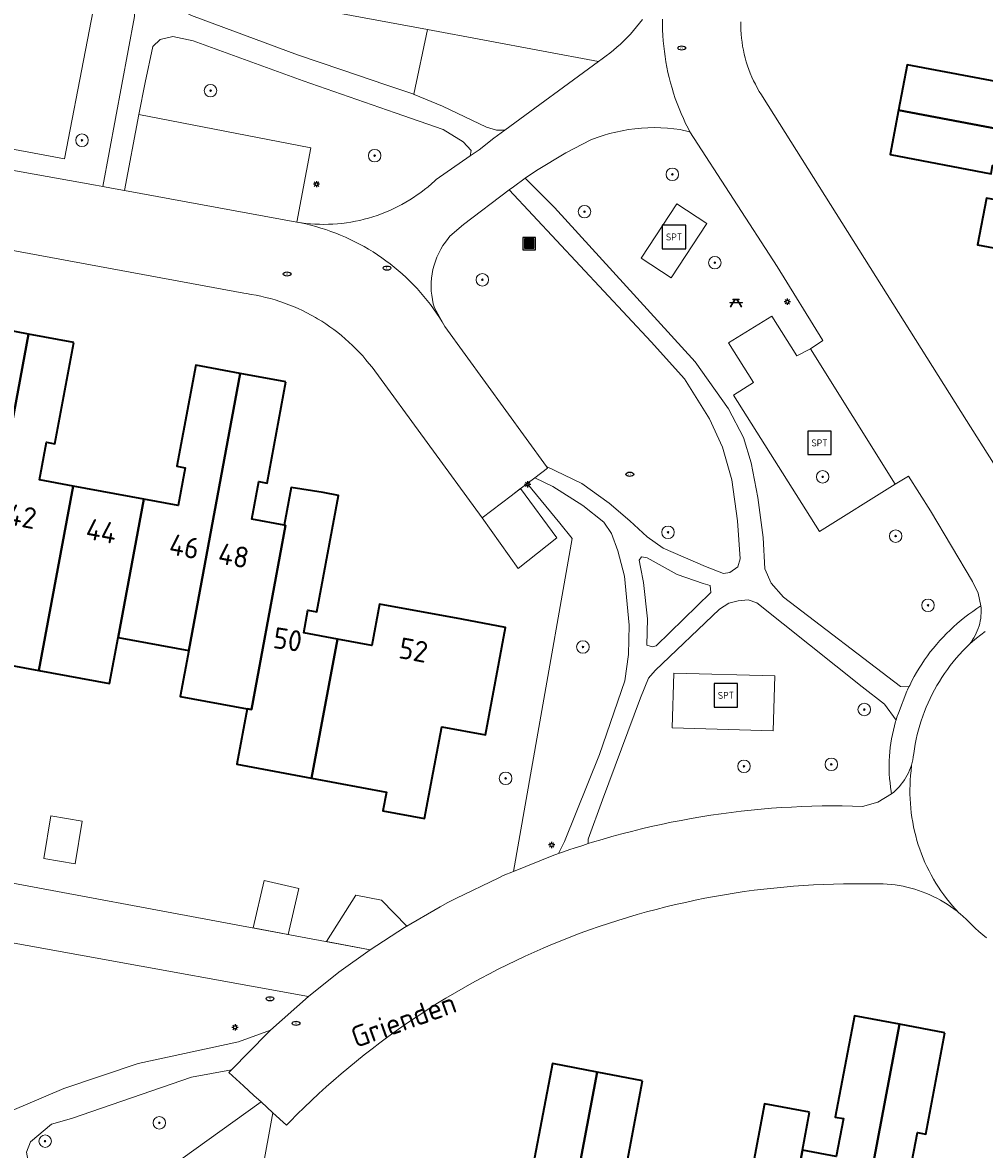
# Model space of a CAD drawing. Header units: metres. Extents: x 152610 to 160096, y 456114 to 462495.
# Tile 593 of 656: x 158802 to 158864, y 460584 to 460656. Entities that reach past the tile are written whole.
import ezdxf
from ezdxf.enums import TextEntityAlignment as Align

# ---------------------------------------------------------------- set-up
doc = ezdxf.new("R2010")
doc.units = ezdxf.units.M
doc.header["$LTSCALE"] = 0.5
doc.layers.get('0').update_dxf_attribs({"linetype": 'CONTINUOUS'})
for name, color, linetype, lineweight in [('B-PV-GR-BEPLANTING_CULTUUR_BOSPLANTSOEN-GV', 251, 'CONTINUOUS', 18), ('B-PV-GR-BEPLANTING_CULTUUR_HEESTERS-GV', 251, 'CONTINUOUS', 18), ('B-PV-GR-BOOM-S', 251, 'CONTINUOUS', 25), ('B-PV-IE-MEUBILAIR-S', 251, 'CONTINUOUS', 25), ('B-PV-IE-MEUBILAIR_WEGMEUBILAIR-S', 251, 'CONTINUOUS', 25), ('B-PV-IE-MEUBILAIR_WEGMEUBILAIR_AFVALBAK-S', 251, 'CONTINUOUS', 25), ('B-PV-OG-BEBOUWING-GV', 6, 'CONTINUOUS', 35), ('B-PV-OG-BEBOUWING-T18', 1, 'CONTINUOUS', 18), ('B-PV-OG-BEBOUWING_OVERBOUWING-GV', 251, 'CONTINUOUS', 18), ('B-PV-OG-BEBOUWING_SCHUUR-GV', 251, 'CONTINUOUS', 18), ('B-PV-OG-TERREIN_BEGROEID-GV', 251, 'CONTINUOUS', 18), ('B-PV-OG-TOPOGRAFIE-T18', 1, 'CONTINUOUS', 18), ('B-PV-VH-GESLOTENVERHARDING_KUNSTSTOF-GV', 251, 'CONTINUOUS', 18), ('B-PV-VH-HALFVERHARDING_GRAVEL-GV', 251, 'CONTINUOUS', 18), ('B-PV-VH-ONVERHARD_ZAND-GV', 251, 'CONTINUOUS', 18), ('B-PV-VH-OPENVERHARDING_BETONSTRAATSTEEN-GV', 251, 'CONTINUOUS', 18), ('B-PV-VH-OPENVERHARDING_STRAATBAKSTEEN-GV', 251, 'CONTINUOUS', 18), ('B-PV-VH-OPENVERHARDING_TEGEL-GV', 251, 'CONTINUOUS', 18)]:
    doc.layers.add(name, color=color, linetype=linetype, lineweight=lineweight)
doc.styles.add('NLCS-ISO', font='NLCS-ISO.ttf')
doc.styles.add('NLCS-ISO-M750-T18', font='NLCS-ISO.ttf', dxfattribs={"height": 1.35})

# ---------------------------------------------------------------- blocks, each defined once
blk = doc.blocks.new('SIE-WEG_AFVALBAK-SO')
h = blk.add_hatch(color=256)
h.dxf.hatch_style = 1
h.paths.add_polyline_path([(-1.5, -1.5), (1.5, -1.5), (1.5, 1.5), (-1.5, 1.5)])
for points in [[(-2, -2), (2, -2), (2, 2), (-2, 2)], [(-1.5, -1.5), (1.5, -1.5), (1.5, 1.5), (-1.5, 1.5)]]:
    blk.add_lwpolyline(points, close=True)
blk = doc.blocks.new('SIE-MEUBILAIR_PAAL_LICHTMAST-SO')
for points in [[(-0.62, 0), (-1, 0)], [(-0.71, 0.71), (-0.44, 0.44)], [(0, 1), (0, 0.62)], [(0.44, 0.44), (0.71, 0.71)], [(1, 0), (0.62, 0)], [(-0.71, -0.71), (-0.44, -0.44)], [(0, -0.62), (0, -1)], [(0.44, -0.44), (0.71, -0.71)]]:
    blk.add_lwpolyline(points)
blk.add_circle((0, 0), 0.5)
blk = doc.blocks.new('SIE-MEUBILAIR_PUT_RIOOLPUT-SO')
blk.add_ellipse((0, 0), major_axis=(1.25, 0), ratio=0.54)
at = {"style": 'NLCS-ISO'}
blk.add_text('ri', height=0.75, dxfattribs=at).set_placement((-0.04, 0.07), align=Align.MIDDLE_CENTER)
blk = doc.blocks.new('SIE-WEG_PICKNICKTAFEL-SO')
at = {"color": 0, "linetype": 'ByBlock', "lineweight": 18}
for points in [[(-0.89, -0.2), (-1.64, -1.4), (-1.88, -1.4), (-1.12, -0.2), (-2, -0.2), (-2, 0), (-1, 0), (-0.5, 0.8), (-1, 0.8), (-1, 1), (1, 1), (1, 0.8), (0.5, 0.8), (1, 0), (2, 0), (2, -0.2), (1.12, -0.2), (1.88, -1.4), (1.64, -1.4), (0.89, -0.2)], [(-0.76, 0), (0.76, 0), (0.26, 0.8), (-0.26, 0.8)]]:
    blk.add_lwpolyline(points, close=True, dxfattribs=at)
blk = doc.blocks.new('SIE-WEG_SPEELTOESTEL-SO')
at = {"flags": 128}
blk.add_lwpolyline([(-3.75, -3.75), (3.75, -3.75), (3.75, 3.75), (-3.75, 3.75)], close=True, dxfattribs=at)
at = {"style": 'NLCS-ISO'}
blk.add_text('SPT', height=2.25, dxfattribs=at).set_placement((0, 0), align=Align.MIDDLE_CENTER)
blk = doc.blocks.new('SGR-BOOM_GBKN-SO')
at = {"linetype": 'ByBlock', "lineweight": 18}
h = blk.add_hatch(color=0, dxfattribs=at)
h.dxf.hatch_style = 1
edge = h.paths.add_edge_path()
edge.add_arc((0, 0), 0.25, 0, 360)
at = {"color": 0, "linetype": 'ByBlock', "lineweight": 18}
for radius in [2, 0.25]:
    blk.add_circle((0, 0), radius, dxfattribs=at)
at = {"color": 0, "linetype": 'ByBlock', "lineweight": 18, "style": 'NLCS-ISO'}
blk.add_attdef('SOORT', (2.5, 0), '', height=1.5, dxfattribs=at)

msp = doc.modelspace()

# ---------------------------------------------------------------- linework, layer by layer
at = {"layer": 'B-PV-GR-BEPLANTING_CULTUUR_BOSPLANTSOEN-GV', "flags": 128}
for points in [[(158782.939, 460650.075), (158807.091, 460645.746), (158807.546, 460645.665), (158809.571, 460656.543), (158809.662, 460658.152), (158809.544, 460659.574), (158809.286, 460660.88), (158809.099, 460661.078), (158807.786, 460661.353), (158805.103, 460647.428), (158780.757, 460651.968)], [(158812.51, 460553.885), (158818.429, 460586.411), (158817.67, 460587.104), (158811.703, 460582.82)]]:
    msp.add_lwpolyline(points, dxfattribs=at)
for points in [[(158835.175, 460627.025), (158834.692, 460626.66), (158836.776, 460624.123), (158837.577, 460623.148), (158835.372, 460610.688), (158833.807, 460601.838), (158836.288, 460602.838), (158836.698, 460602.985), (158837.071, 460603.769), (158839.309, 460609.333), (158840.94, 460614.035), (158841.168, 460615.714), (158841.208, 460617.603), (158840.91, 460620.729), (158840.489, 460622.345), (158840.088, 460623.456), (158839.584, 460624.19), (158838.26, 460625.259), (158836.328, 460626.473)], [(158791.943, 460602.921), (158791.447, 460599.872), (158786.878, 460600.672), (158781.738, 460598.27), (158777.203, 460599.101), (158776.924, 460597.47), (158778.525, 460596.634), (158781.815, 460593.506), (158782.275, 460594.325), (158784.268, 460596.779), (158786.78, 460598.236), (158789.324, 460598.964), (158791.996, 460599.057), (158820.713, 460593.856), (158822.648, 460595.394), (158824.653, 460596.84)], [(158815.61, 460588.983), (158815.773, 460589.15), (158813.223, 460588.683), (158805.546, 460586.05), (158804.266, 460585.671), (158802.924, 460584.557), (158802.674, 460583.885), (158802.821, 460583.046), (158803.201, 460581.871), (158803.601, 460580.906), (158804.633, 460580.15), (158811.703, 460582.82), (158817.67, 460587.104), (158817.214, 460587.52), (158816.541, 460588.134)]]:
    msp.add_lwpolyline(points, close=True, dxfattribs=at)
at = {"layer": 'B-PV-GR-BEPLANTING_CULTUUR_HEESTERS-GV', "flags": 128}
for points in [[(158828.314, 460655.698), (158813.745, 460658.409), (158810.433, 460661.499), (158810.661, 460660.928), (158810.896, 460659.669), (158810.991, 460658.597), (158811.365, 460657.711), (158812.065, 460657.152), (158813.232, 460656.594), (158819.997, 460654.085), (158822.843, 460653.133), (158825.642, 460652.157), (158827.441, 460651.56)], [(158839.242, 460653.665), (158828.314, 460655.698), (158827.441, 460651.56), (158827.461, 460651.553), (158829.281, 460650.809), (158832.08, 460649.46), (158832.734, 460649.275), (158833.268, 460649.275)], [(158813.327, 460654.986), (158812.021, 460655.264), (158811.228, 460655.076), (158810.763, 460654.609), (158810.253, 460652.324), (158809.865, 460650.272), (158820.859, 460648.138), (158819.966, 460643.383), (158820.252, 460643.339), (158820.538, 460643.304), (158820.826, 460643.276), (158821.114, 460643.256), (158821.403, 460643.244), (158821.692, 460643.24), (158821.981, 460643.244), (158822.27, 460643.256), (158822.558, 460643.277), (158822.846, 460643.305), (158823.133, 460643.341), (158823.418, 460643.385), (158823.703, 460643.437), (158823.985, 460643.496), (158824.266, 460643.564), (158824.545, 460643.639), (158824.822, 460643.722), (158825.097, 460643.813), (158825.368, 460643.911), (158825.637, 460644.016), (158825.903, 460644.129), (158826.166, 460644.25), (158826.425, 460644.377), (158826.681, 460644.512), (158826.933, 460644.654), (158827.181, 460644.802), (158827.424, 460644.958), (158827.664, 460645.12), (158827.898, 460645.289), (158828.128, 460645.464), (158828.353, 460645.645), (158828.573, 460645.833), (158828.788, 460646.027), (158828.866, 460646.1), (158831.056, 460647.619), (158831.103, 460647.967), (158830.589, 460648.526), (158829.329, 460649.317), (158826.25, 460650.385), (158820.372, 460652.43)]]:
    msp.add_lwpolyline(points, close=True, dxfattribs=at)
at = {"layer": 'B-PV-OG-BEBOUWING-GV', "flags": 128}
for points in [[(158865.447, 460652.223), (158858.993, 460653.447), (158858.443, 460650.556), (158876.131, 460647.197), (158876.989, 460651.702), (158868.162, 460653.378), (158867.756, 460651.236), (158865.347, 460651.693)], [(158876.131, 460647.197), (158858.443, 460650.556), (158857.9, 460647.699), (158864.354, 460646.474), (158864.454, 460647.002), (158866.863, 460646.545), (158866.467, 460644.467), (158866.448, 460644.37), (158875.273, 460642.695), (158875.324, 460642.963)], [(158866.467, 460644.467), (158864.062, 460644.926), (158863.492, 460641.941), (158869.946, 460640.712), (158870.046, 460641.243), (158872.456, 460640.783), (158872.045, 460638.629), (158880.877, 460636.952), (158881.788, 460641.731), (158875.324, 460642.963), (158875.273, 460642.695), (158866.448, 460644.37)], [(158802.802, 460636.225), (158799.918, 460636.761), (158798.714, 460630.285), (158799.244, 460630.187), (158798.795, 460627.773), (158796.637, 460628.174), (158794.445, 460616.378), (158794.71, 460616.329), (158798.958, 460615.54)], [(158805.697, 460635.687), (158802.802, 460636.225), (158798.958, 460615.54), (158803.471, 460614.702), (158805.663, 460626.498), (158803.515, 460626.897), (158803.963, 460629.311), (158804.493, 460629.211)], [(158816.343, 460633.71), (158813.494, 460634.239), (158812.294, 460627.765), (158812.822, 460627.666), (158812.373, 460625.253), (158810.177, 460625.661), (158808.533, 460616.813), (158813.049, 460615.974)], [(158819.265, 460633.168), (158816.343, 460633.71), (158813.049, 460615.974), (158812.505, 460613.045), (158816.791, 460612.249), (158817.055, 460612.2), (158819.242, 460623.977), (158819.144, 460623.995), (158817.083, 460624.377), (158817.531, 460626.791), (158818.062, 460626.693)], [(158810.177, 460625.661), (158805.663, 460626.498), (158803.471, 460614.702), (158807.985, 460613.863), (158808.533, 460616.813)], [(158821.644, 460626.086), (158819.593, 460626.408), (158819.144, 460623.995), (158819.242, 460623.977), (158817.055, 460612.2), (158816.791, 460612.249), (158816.132, 460608.701), (158820.909, 460607.813), (158822.565, 460616.7), (158820.402, 460617.102), (158820.674, 460618.567), (158821.244, 460618.461), (158822.627, 460625.904)], [(158830.503, 460617.978), (158825.248, 460618.952), (158824.753, 460616.294), (158822.565, 460616.7), (158820.909, 460607.813), (158825.689, 460606.925), (158825.463, 460605.724), (158828.133, 460605.227), (158828.682, 460608.176), (158829.225, 460611.097), (158832.027, 460610.576), (158833.305, 460617.459)], [(158858.501, 460592.073), (158855.613, 460592.618), (158854.387, 460586.132), (158854.917, 460586.032), (158854.461, 460583.615), (158852.298, 460584.024), (158850.625, 460575.162), (158855.145, 460574.309)], [(158861.4, 460591.525), (158858.501, 460592.073), (158855.145, 460574.309), (158859.666, 460573.456), (158861.34, 460582.317), (158859.188, 460582.723), (158859.644, 460585.14), (158860.175, 460585.038)], [(158839.171, 460589.006), (158836.304, 460589.549), (158835.08, 460583.073), (158835.611, 460582.973), (158835.154, 460580.555), (158833.069, 460580.95), (158832.97, 460580.969), (158830.714, 460569.02), (158835.314, 460568.148), (158835.901, 460571.242), (158835.82, 460571.257)], [(158842.072, 460588.457), (158839.171, 460589.006), (158835.82, 460571.257), (158835.901, 460571.242), (158840.338, 460570.401), (158842.011, 460579.258), (158839.862, 460579.664), (158840.318, 460582.081), (158840.849, 460581.981)], [(158852.755, 460586.441), (158849.866, 460586.986), (158848.642, 460580.51), (158849.173, 460580.41), (158848.716, 460577.993), (158846.532, 460578.405), (158844.858, 460569.544), (158849.401, 460568.682), (158850.625, 460575.162), (158852.298, 460584.024)]]:
    msp.add_lwpolyline(points, close=True, dxfattribs=at)
at = {"layer": 'B-PV-OG-BEBOUWING_OVERBOUWING-GV', "flags": 128}
for points in [[(158836.586, 460623.184), (158834.27, 460626.34), (158833.665, 460625.883), (158831.804, 460624.475), (158834.119, 460621.216)], [(158825.377, 460600.012), (158823.736, 460600.328), (158821.862, 460597.359), (158824.653, 460596.84), (158826.854, 460598.269), (158826.995, 460598.351)]]:
    msp.add_lwpolyline(points, close=True, dxfattribs=at)
at = {"layer": 'B-PV-OG-BEBOUWING_SCHUUR-GV', "flags": 128}
for points in [[(158806.231, 460605.065), (158804.24, 460605.398), (158803.785, 460602.673), (158805.776, 460602.341)], [(158820.083, 460600.762), (158817.878, 460601.275), (158817.169, 460598.231), (158819.398, 460597.817)]]:
    msp.add_lwpolyline(points, close=True, dxfattribs=at)
at = {"layer": 'B-PV-OG-TERREIN_BEGROEID-GV', "flags": 128}
for points in [[(158843.239, 460649.42), (158842.824, 460649.429), (158842.409, 460649.422), (158841.994, 460649.399), (158841.58, 460649.36), (158841.168, 460649.305), (158840.759, 460649.234), (158840.353, 460649.147), (158839.95, 460649.045), (158839.552, 460648.928), (158839.158, 460648.795), (158838.77, 460648.647), (158837.165, 460647.806), (158835.278, 460646.691), (158834.573, 460646.191), (158836.431, 460644.311), (158845.426, 460634.438), (158847.57, 460631.44), (158848.517, 460629.616), (158849.022, 460627.98), (158849.445, 460625.777), (158849.784, 460623.217), (158849.891, 460621.203), (158850.291, 460620.28), (158851.09, 460619.399), (158858.568, 460613.68), (158859.107, 460613.654), (158859.152, 460613.749), (158859.292, 460614.03), (158859.44, 460614.307), (158859.595, 460614.581), (158859.757, 460614.85), (158859.926, 460615.116), (158860.101, 460615.377), (158860.283, 460615.633), (158860.471, 460615.885), (158860.666, 460616.132), (158860.867, 460616.373), (158861.074, 460616.61), (158861.287, 460616.841), (158861.506, 460617.067), (158861.73, 460617.287), (158861.96, 460617.502), (158862.196, 460617.71), (158862.436, 460617.912), (158862.682, 460618.109), (158862.932, 460618.299), (158863.188, 460618.482), (158863.448, 460618.659), (158863.712, 460618.829), (158863.538, 460619.642), (158863.17, 460620.388), (158860.475, 460624.921), (158859.068, 460627.123), (158858.231, 460626.616), (158853.385, 460623.587), (158847.891, 460632.313), (158849.16, 460633.123), (158847.56, 460635.662), (158850.335, 460637.359), (158851.939, 460634.825), (158852.81, 460635.273), (158853.608, 460635.811), (158850.681, 460640.542), (158845.097, 460649.158), (158844.624, 460649.274), (158844.479, 460649.298), (158844.067, 460649.354), (158843.654, 460649.395)], [(158842.612, 460635.715), (158833.544, 460645.449), (158830.613, 460643.233), (158829.754, 460642.477), (158829.629, 460642.329), (158829.46, 460642.109), (158829.304, 460641.88), (158829.162, 460641.643), (158829.034, 460641.397), (158828.92, 460641.145), (158828.821, 460640.886), (158828.737, 460640.622), (158828.668, 460640.354), (158828.615, 460640.082), (158828.578, 460639.807), (158828.557, 460639.531), (158828.551, 460639.254), (158828.562, 460638.977), (158828.589, 460638.702), (158828.631, 460638.428), (158828.689, 460638.157), (158828.763, 460637.89), (158829.436, 460636.716), (158835.919, 460627.755), (158838.196, 460626.665), (158839.939, 460625.408), (158841.263, 460624.276), (158842.355, 460623.249), (158843.384, 460622.516), (158846.093, 460621.345), (158847.248, 460620.905), (158847.646, 460620.969), (158848.17, 460621.326), (158848.317, 460621.851), (158848.146, 460624.285), (158847.786, 460626.908), (158847.174, 460628.984), (158846.354, 460630.809), (158844.755, 460633.367)], [(158841.99, 460641.084), (158844.271, 460644.551), (158846.184, 460643.293), (158843.903, 460639.825)], [(158842.357, 460621.906), (158842, 460621.969), (158841.853, 460621.759), (158841.938, 460621.318), (158842.128, 460620.332), (158842.383, 460618.003), (158842.343, 460616.324), (158842.7, 460616.22), (158842.931, 460616.283), (158846.431, 460619.687), (158846.388, 460620.128), (158845.947, 460620.274), (158844.289, 460620.839)], [(158849.369, 460619.019), (158848.824, 460619.229), (158848.173, 460619.165), (158847.586, 460619.017), (158846.999, 460618.618), (158842.87, 460614.709), (158842.451, 460614.205), (158841.948, 460612.945), (158839.501, 460606.416), (158838.581, 460603.918), (158838.599, 460603.623), (158838.872, 460603.709), (158839.492, 460603.896), (158840.115, 460604.075), (158840.74, 460604.247), (158841.367, 460604.411), (158841.996, 460604.567), (158842.627, 460604.716), (158843.26, 460604.857), (158843.894, 460604.99), (158844.53, 460605.115), (158845.168, 460605.232), (158845.806, 460605.341), (158846.446, 460605.442), (158847.088, 460605.536), (158847.73, 460605.622), (158848.374, 460605.699), (158849.018, 460605.769), (158849.663, 460605.831), (158850.309, 460605.885), (158850.956, 460605.93), (158851.603, 460605.968), (158852.25, 460605.998), (158852.898, 460606.02), (158853.546, 460606.034), (158854.194, 460606.04), (158854.842, 460606.037), (158855.49, 460606.027), (158856.138, 460606.009), (158857.121, 460606.283), (158857.996, 460606.807), (158857.969, 460606.961), (158857.927, 460607.24), (158857.894, 460607.521), (158857.867, 460607.802), (158857.849, 460608.085), (158857.839, 460608.367), (158857.837, 460608.65), (158857.843, 460608.932), (158857.857, 460609.215), (158857.879, 460609.496), (158857.909, 460609.777), (158857.946, 460610.058), (158857.992, 460610.337), (158858.046, 460610.614), (158858.107, 460610.89), (158858.176, 460611.164), (158858.253, 460611.436), (158858.279, 460611.519), (158857.541, 460612.545), (158856.112, 460613.656)], [(158843.96, 460611.036), (158844.06, 460614.54), (158850.531, 460614.355), (158850.431, 460610.851)], [(158820.713, 460593.856), (158791.996, 460599.057), (158789.324, 460598.964), (158786.78, 460598.236), (158784.268, 460596.779), (158782.275, 460594.325), (158781.815, 460593.506), (158782.538, 460592.82), (158784.743, 460590.955), (158788.083, 460588.882), (158790.791, 460587.668), (158793.206, 460586.727), (158796.396, 460585.975), (158798.747, 460585.873), (158800.593, 460586.065), (158805.061, 460587.959), (158809.822, 460589.56), (158816.221, 460590.953), (158818.278, 460591.682)]]:
    msp.add_lwpolyline(points, close=True, dxfattribs=at)
at = {"layer": 'B-PV-VH-GESLOTENVERHARDING_KUNSTSTOF-GV', "flags": 128}
for points in [[(158851.939, 460634.825), (158850.335, 460637.359), (158847.56, 460635.662), (158849.16, 460633.123), (158847.891, 460632.313), (158853.385, 460623.587), (158858.231, 460626.616), (158852.81, 460635.273)], [(158850.531, 460614.355), (158844.06, 460614.54), (158843.96, 460611.036), (158850.431, 460610.851)]]:
    msp.add_lwpolyline(points, close=True, dxfattribs=at)
at = {"layer": 'B-PV-VH-HALFVERHARDING_GRAVEL-GV', "flags": 128}
for points in [[(158809.571, 460656.543), (158807.546, 460645.665), (158808.107, 460645.564), (158808.946, 460645.41), (158809.865, 460650.272), (158810.253, 460652.324), (158810.763, 460654.609), (158811.228, 460655.076), (158812.021, 460655.264), (158813.327, 460654.986), (158820.372, 460652.43), (158826.25, 460650.385), (158829.329, 460649.317), (158830.589, 460648.526), (158831.103, 460647.967), (158831.056, 460647.619), (158831.614, 460648.006), (158832.564, 460648.758), (158833.268, 460649.275), (158832.734, 460649.275), (158832.08, 460649.46), (158829.281, 460650.809), (158827.461, 460651.553), (158827.441, 460651.56), (158825.642, 460652.157), (158822.843, 460653.133), (158819.997, 460654.085), (158813.232, 460656.594)], [(158802.277, 460578.96), (158803.454, 460579.704), (158804.633, 460580.15), (158803.601, 460580.906), (158803.201, 460581.871), (158802.821, 460583.046), (158802.674, 460583.885), (158802.924, 460584.557), (158804.266, 460585.671), (158805.546, 460586.05), (158813.223, 460588.683), (158815.773, 460589.15), (158818.08, 460591.505), (158818.278, 460591.682), (158816.221, 460590.953), (158809.822, 460589.56), (158805.061, 460587.959), (158800.593, 460586.065)]]:
    msp.add_lwpolyline(points, dxfattribs=at)
for points in [[(158836.431, 460644.311), (158834.573, 460646.191), (158833.81, 460645.651), (158833.544, 460645.449), (158842.612, 460635.715), (158844.755, 460633.367), (158846.354, 460630.809), (158847.174, 460628.984), (158847.786, 460626.908), (158848.146, 460624.285), (158848.317, 460621.851), (158848.17, 460621.326), (158847.646, 460620.969), (158847.248, 460620.905), (158846.093, 460621.345), (158843.384, 460622.516), (158842.355, 460623.249), (158841.263, 460624.276), (158839.939, 460625.408), (158838.196, 460626.665), (158835.919, 460627.755), (158835.997, 460627.647), (158835.175, 460627.025), (158836.328, 460626.473), (158838.26, 460625.259), (158839.584, 460624.19), (158840.088, 460623.456), (158840.489, 460622.345), (158840.91, 460620.729), (158841.208, 460617.603), (158841.168, 460615.714), (158840.94, 460614.035), (158839.309, 460609.333), (158837.071, 460603.769), (158836.698, 460602.985), (158836.888, 460603.053), (158837.491, 460603.262), (158837.638, 460603.312), (158838.254, 460603.514), (158838.599, 460603.623), (158838.581, 460603.918), (158839.501, 460606.416), (158841.948, 460612.945), (158842.451, 460614.205), (158842.87, 460614.709), (158846.999, 460618.618), (158847.586, 460619.017), (158848.173, 460619.165), (158848.824, 460619.229), (158849.369, 460619.019), (158856.112, 460613.656), (158857.541, 460612.545), (158858.279, 460611.519), (158858.338, 460611.706), (158858.43, 460611.973), (158858.978, 460613.375), (158859.018, 460613.464), (158859.107, 460613.654), (158858.568, 460613.68), (158851.09, 460619.399), (158850.291, 460620.28), (158849.891, 460621.203), (158849.784, 460623.217), (158849.445, 460625.777), (158849.022, 460627.98), (158848.517, 460629.616), (158847.57, 460631.44), (158845.426, 460634.438)], [(158842.357, 460621.906), (158844.289, 460620.839), (158845.947, 460620.274), (158846.388, 460620.128), (158846.431, 460619.687), (158842.931, 460616.283), (158842.7, 460616.22), (158842.343, 460616.324), (158842.383, 460618.003), (158842.128, 460620.332), (158841.938, 460621.318), (158841.853, 460621.759), (158842, 460621.969)]]:
    msp.add_lwpolyline(points, close=True, dxfattribs=at)
at = {"layer": 'B-PV-VH-ONVERHARD_ZAND-GV', "flags": 128}
msp.add_lwpolyline([(158846.184, 460643.293), (158844.271, 460644.551), (158841.99, 460641.084), (158843.903, 460639.825)], close=True, dxfattribs=at)
at = {"layer": 'B-PV-VH-OPENVERHARDING_BETONSTRAATSTEEN-GV', "flags": 128}
for points in [[(158842.057, 460656.342), (158841.875, 460656.103), (158841.687, 460655.869), (158841.492, 460655.64), (158841.292, 460655.416), (158841.086, 460655.198), (158840.874, 460654.985), (158840.656, 460654.778), (158840.433, 460654.577), (158840.205, 460654.382), (158839.971, 460654.194), (158839.733, 460654.011), (158839.49, 460653.835), (158839.242, 460653.665), (158833.268, 460649.275), (158832.564, 460648.758), (158831.614, 460648.006), (158831.056, 460647.619), (158828.866, 460646.1), (158828.788, 460646.027), (158828.573, 460645.833), (158828.353, 460645.645), (158828.128, 460645.464), (158827.898, 460645.289), (158827.664, 460645.12), (158827.424, 460644.958), (158827.181, 460644.802), (158826.933, 460644.654), (158826.681, 460644.512), (158826.425, 460644.377), (158826.166, 460644.25), (158825.903, 460644.129), (158825.637, 460644.016), (158825.368, 460643.911), (158825.097, 460643.813), (158824.822, 460643.722), (158824.545, 460643.639), (158824.266, 460643.564), (158823.985, 460643.496), (158823.703, 460643.437), (158823.418, 460643.385), (158823.133, 460643.341), (158822.846, 460643.305), (158822.558, 460643.277), (158822.27, 460643.256), (158821.981, 460643.244), (158821.692, 460643.24), (158821.403, 460643.244), (158821.114, 460643.256), (158820.826, 460643.276), (158820.538, 460643.304), (158820.252, 460643.339), (158819.966, 460643.383), (158820.207, 460643.335), (158820.534, 460643.264), (158820.859, 460643.185), (158821.181, 460643.098), (158821.502, 460643.003), (158821.82, 460642.901), (158822.135, 460642.791), (158822.448, 460642.674), (158822.758, 460642.549), (158823.065, 460642.417), (158823.369, 460642.277), (158823.669, 460642.131), (158823.966, 460641.977), (158824.259, 460641.816), (158824.548, 460641.648), (158824.832, 460641.473), (158825.113, 460641.291), (158825.389, 460641.103), (158825.661, 460640.909), (158825.927, 460640.707), (158826.189, 460640.5), (158826.446, 460640.286), (158826.698, 460640.066), (158826.944, 460639.84), (158827.185, 460639.609), (158827.42, 460639.371), (158827.65, 460639.128), (158827.873, 460638.88), (158828.091, 460638.626), (158828.302, 460638.368), (158828.508, 460638.104), (158828.707, 460637.835), (158828.899, 460637.562), (158829.085, 460637.284), (158829.264, 460637.002), (158829.436, 460636.716), (158828.763, 460637.89), (158828.689, 460638.157), (158828.631, 460638.428), (158828.589, 460638.702), (158828.562, 460638.977), (158828.551, 460639.254), (158828.557, 460639.531), (158828.578, 460639.807), (158828.615, 460640.082), (158828.668, 460640.354), (158828.737, 460640.622), (158828.821, 460640.886), (158828.92, 460641.145), (158829.034, 460641.397), (158829.162, 460641.643), (158829.304, 460641.88), (158829.46, 460642.109), (158829.629, 460642.329), (158829.754, 460642.477), (158830.613, 460643.233), (158833.544, 460645.449), (158833.81, 460645.651), (158834.573, 460646.191), (158835.278, 460646.691), (158837.165, 460647.806), (158838.77, 460648.647), (158839.158, 460648.795), (158839.552, 460648.928), (158839.95, 460649.045), (158840.353, 460649.147), (158840.759, 460649.234), (158841.168, 460649.305), (158841.58, 460649.36), (158841.994, 460649.399), (158842.409, 460649.422), (158842.824, 460649.429), (158843.239, 460649.42), (158843.654, 460649.395), (158844.067, 460649.354), (158844.479, 460649.298), (158844.624, 460649.274), (158845.097, 460649.158), (158844.978, 460649.387), (158844.824, 460649.698), (158844.677, 460650.012), (158844.538, 460650.329), (158844.406, 460650.649), (158844.282, 460650.972), (158844.165, 460651.298), (158844.055, 460651.627), (158843.953, 460651.958), (158843.859, 460652.291), (158843.773, 460652.627), (158843.694, 460652.964), (158843.623, 460653.303), (158843.56, 460653.644), (158843.505, 460653.986), (158843.462, 460654.295), (158843.423, 460654.639), (158843.391, 460654.983), (158843.367, 460655.328), (158843.352, 460655.674), (158843.344, 460656.02), (158843.344, 460656.365)], [(158843.344, 460656.365), (158843.344, 460656.02), (158843.352, 460655.674), (158843.367, 460655.328), (158843.391, 460654.983), (158843.423, 460654.639), (158843.462, 460654.295), (158843.505, 460653.986), (158843.56, 460653.644), (158843.623, 460653.303), (158843.694, 460652.964), (158843.773, 460652.627), (158843.859, 460652.291), (158843.953, 460651.958), (158844.055, 460651.627), (158844.165, 460651.298), (158844.282, 460650.972), (158844.406, 460650.649), (158844.538, 460650.329), (158844.677, 460650.012), (158844.824, 460649.698), (158844.978, 460649.387), (158845.097, 460649.158), (158850.681, 460640.542), (158853.608, 460635.811), (158852.81, 460635.273), (158858.231, 460626.616), (158859.068, 460627.123), (158860.475, 460624.921), (158863.17, 460620.388), (158863.538, 460619.642), (158863.712, 460618.829), (158863.722, 460618.692), (158863.726, 460618.527), (158863.722, 460618.362), (158863.711, 460618.197), (158863.691, 460618.033), (158863.664, 460617.87), (158863.628, 460617.708), (158863.585, 460617.549), (158863.534, 460617.391), (158863.476, 460617.237), (158863.41, 460617.085), (158863.337, 460616.937), (158863.257, 460616.792), (158863.17, 460616.652), (158863.076, 460616.516), (158862.976, 460616.384), (158863.164, 460616.549), (158863.427, 460616.77), (158863.695, 460616.986), (158863.968, 460617.194)], [(158864.508, 460627.96), (158862.784, 460630.699), (158849.739, 460651.426), (158849.673, 460651.527), (158849.537, 460651.747), (158849.408, 460651.971), (158849.285, 460652.199), (158849.17, 460652.431), (158849.062, 460652.666), (158848.961, 460652.905), (158848.868, 460653.146), (158848.782, 460653.391), (158848.704, 460653.638), (158848.633, 460653.887), (158848.57, 460654.138), (158848.515, 460654.391), (158848.468, 460654.646), (158848.429, 460654.901), (158848.397, 460655.158), (158848.374, 460655.416), (158848.358, 460655.675), (158848.351, 460655.933), (158848.351, 460656.192)], [(158785.184, 460644.645), (158816.58, 460638.83), (158816.736, 460638.809), (158817.046, 460638.761), (158817.354, 460638.705), (158817.661, 460638.641), (158817.966, 460638.569), (158818.269, 460638.49), (158818.571, 460638.402), (158818.869, 460638.308), (158819.166, 460638.205), (158819.459, 460638.095), (158819.75, 460637.978), (158820.037, 460637.853), (158820.322, 460637.721), (158820.602, 460637.582), (158820.88, 460637.435), (158821.153, 460637.282), (158821.285, 460637.205), (158821.552, 460637.041), (158821.814, 460636.871), (158822.073, 460636.694), (158822.326, 460636.51), (158822.575, 460636.32), (158822.819, 460636.124), (158823.058, 460635.921), (158823.292, 460635.713), (158823.52, 460635.498), (158823.743, 460635.278), (158823.96, 460635.052), (158824.171, 460634.821), (158824.376, 460634.584), (158824.575, 460634.343), (158824.768, 460634.096), (158831.804, 460624.475), (158833.665, 460625.883), (158834.692, 460626.66), (158835.175, 460627.025), (158835.997, 460627.647), (158835.919, 460627.755), (158829.436, 460636.716), (158829.264, 460637.002), (158829.085, 460637.284), (158828.899, 460637.562), (158828.707, 460637.835), (158828.508, 460638.104), (158828.302, 460638.368), (158828.091, 460638.626), (158827.873, 460638.88), (158827.65, 460639.128), (158827.42, 460639.371), (158827.185, 460639.609), (158826.944, 460639.84), (158826.698, 460640.066), (158826.446, 460640.286), (158826.189, 460640.5), (158825.927, 460640.707), (158825.661, 460640.909), (158825.389, 460641.103), (158825.113, 460641.291), (158824.832, 460641.473), (158824.548, 460641.648), (158824.259, 460641.816), (158823.966, 460641.977), (158823.669, 460642.131), (158823.369, 460642.277), (158823.065, 460642.417), (158822.758, 460642.549), (158822.448, 460642.674), (158822.135, 460642.791), (158821.82, 460642.901), (158821.502, 460643.003), (158821.181, 460643.098), (158820.859, 460643.185), (158820.534, 460643.264), (158820.207, 460643.335), (158819.966, 460643.383), (158808.946, 460645.41), (158808.107, 460645.564), (158807.546, 460645.665), (158807.091, 460645.746), (158782.939, 460650.075)]]:
    msp.add_lwpolyline(points, dxfattribs=at)
msp.add_lwpolyline([(158859.245, 460608.284), (158859.26, 460608.643), (158859.204, 460608.478), (158859.141, 460608.316), (158859.07, 460608.157), (158858.992, 460608.002), (158858.907, 460607.85), (158858.815, 460607.702), (158858.716, 460607.559), (158858.611, 460607.42), (158858.499, 460607.286), (158858.382, 460607.158), (158858.259, 460607.035), (158858.13, 460606.918), (158857.996, 460606.807), (158857.121, 460606.283), (158856.138, 460606.009), (158855.49, 460606.027), (158854.842, 460606.037), (158854.194, 460606.04), (158853.546, 460606.034), (158852.898, 460606.02), (158852.25, 460605.998), (158851.603, 460605.968), (158850.956, 460605.93), (158850.309, 460605.885), (158849.663, 460605.831), (158849.018, 460605.769), (158848.374, 460605.699), (158847.73, 460605.622), (158847.088, 460605.536), (158846.446, 460605.442), (158845.806, 460605.341), (158845.168, 460605.232), (158844.53, 460605.115), (158843.894, 460604.99), (158843.26, 460604.857), (158842.627, 460604.716), (158841.996, 460604.567), (158841.367, 460604.411), (158840.74, 460604.247), (158840.115, 460604.075), (158839.492, 460603.896), (158838.872, 460603.709), (158838.599, 460603.623), (158838.254, 460603.514), (158837.638, 460603.312), (158837.491, 460603.262), (158836.888, 460603.053), (158836.698, 460602.985), (158836.288, 460602.838), (158833.807, 460601.838), (158833.16, 460601.577), (158832.882, 460601.444), (158830.12, 460600.119), (158829.621, 460599.855), (158829.124, 460599.587), (158826.854, 460598.269), (158824.653, 460596.84), (158822.648, 460595.394), (158820.713, 460593.856), (158818.278, 460591.682), (158818.08, 460591.505), (158815.773, 460589.15), (158815.61, 460588.983), (158816.541, 460588.134), (158817.214, 460587.52), (158817.67, 460587.104), (158818.429, 460586.411), (158819.3, 460585.617), (158819.533, 460585.857), (158819.982, 460586.308), (158820.437, 460586.755), (158820.897, 460587.195), (158821.362, 460587.63), (158821.833, 460588.059), (158822.31, 460588.482), (158822.791, 460588.899), (158823.278, 460589.31), (158823.77, 460589.714), (158824.267, 460590.113), (158824.769, 460590.505), (158825.276, 460590.891), (158825.788, 460591.27), (158826.304, 460591.643), (158826.825, 460592.01), (158827.35, 460592.37), (158827.88, 460592.723), (158828.415, 460593.069), (158828.954, 460593.409), (158829.497, 460593.742), (158830.044, 460594.069), (158830.595, 460594.388), (158831.15, 460594.7), (158831.709, 460595.006), (158832.272, 460595.304), (158832.839, 460595.595), (158833.409, 460595.879), (158833.982, 460596.156), (158834.559, 460596.426), (158835.14, 460596.688), (158835.723, 460596.944), (158836.31, 460597.191), (158836.9, 460597.432), (158837.493, 460597.665), (158838.089, 460597.89), (158838.687, 460598.108), (158839.288, 460598.319), (158839.892, 460598.521), (158840.499, 460598.717), (158841.107, 460598.904), (158841.718, 460599.084), (158842.332, 460599.257), (158842.947, 460599.421), (158843.564, 460599.578), (158844.184, 460599.727), (158844.805, 460599.869), (158845.428, 460600.002), (158846.052, 460600.128), (158846.678, 460600.245), (158847.306, 460600.355), (158847.934, 460600.457), (158848.564, 460600.552), (158849.196, 460600.638), (158849.828, 460600.716), (158850.461, 460600.786), (158851.095, 460600.849), (158851.729, 460600.903), (158852.365, 460600.95), (158853, 460600.988), (158853.637, 460601.019), (158854.273, 460601.041), (158854.91, 460601.056), (158855.547, 460601.062), (158856.184, 460601.06), (158856.821, 460601.051), (158856.947, 460601.054), (158857.203, 460601.055), (158857.459, 460601.048), (158857.714, 460601.033), (158857.969, 460601.01), (158858.223, 460600.979), (158858.476, 460600.941), (158858.727, 460600.894), (158858.977, 460600.839), (158859.226, 460600.777), (158859.472, 460600.707), (158859.715, 460600.629), (158859.957, 460600.544), (158860.195, 460600.451), (158860.43, 460600.35), (158860.663, 460600.243), (158860.891, 460600.128), (158861.116, 460600.006), (158861.337, 460599.877), (158861.554, 460599.742), (158861.767, 460599.599), (158861.975, 460599.45), (158862.178, 460599.295), (158862.301, 460599.195), (158862.288, 460599.208), (158862.084, 460599.427), (158861.885, 460599.652), (158861.693, 460599.881), (158861.506, 460600.116), (158861.326, 460600.356), (158861.153, 460600.6), (158860.986, 460600.849), (158860.826, 460601.102), (158860.673, 460601.36), (158860.526, 460601.621), (158860.387, 460601.887), (158860.255, 460602.155), (158860.13, 460602.428), (158860.012, 460602.703), (158859.902, 460602.982), (158859.799, 460603.264), (158859.704, 460603.548), (158859.616, 460603.834), (158859.536, 460604.123), (158859.464, 460604.414), (158859.399, 460604.707), (158859.343, 460605.001), (158859.294, 460605.297), (158859.253, 460605.593), (158859.22, 460605.891), (158859.195, 460606.19), (158859.178, 460606.489), (158859.169, 460606.789), (158859.168, 460607.089), (158859.176, 460607.388), (158859.19, 460607.687), (158859.214, 460607.986)], close=True, dxfattribs=at)
at = {"layer": 'B-PV-VH-OPENVERHARDING_STRAATBAKSTEEN-GV', "flags": 128}
msp.add_lwpolyline([(158863.968, 460617.194), (158863.695, 460616.986), (158863.427, 460616.77), (158863.164, 460616.549), (158862.976, 460616.384), (158862.756, 460616.169), (158862.542, 460615.948), (158862.333, 460615.722), (158862.131, 460615.49), (158861.935, 460615.253), (158861.744, 460615.011), (158861.56, 460614.764), (158861.383, 460614.513), (158861.212, 460614.257), (158861.048, 460613.997), (158860.891, 460613.732), (158860.741, 460613.464), (158860.598, 460613.191), (158860.461, 460612.915), (158860.332, 460612.636), (158860.211, 460612.353), (158860.097, 460612.068), (158859.99, 460611.779), (158859.891, 460611.488), (158859.799, 460611.194), (158859.715, 460610.898), (158859.639, 460610.6), (158859.571, 460610.3), (158859.51, 460609.998), (158859.457, 460609.695), (158859.412, 460609.391), (158859.385, 460609.172), (158859.381, 460609.15), (158859.349, 460608.979), (158859.308, 460608.81), (158859.26, 460608.643), (158859.245, 460608.284), (158859.214, 460607.986), (158859.19, 460607.687), (158859.176, 460607.388), (158859.168, 460607.089), (158859.169, 460606.789), (158859.178, 460606.489), (158859.195, 460606.19), (158859.22, 460605.891), (158859.253, 460605.593), (158859.294, 460605.297), (158859.343, 460605.001), (158859.399, 460604.707), (158859.464, 460604.414), (158859.536, 460604.123), (158859.616, 460603.834), (158859.704, 460603.548), (158859.799, 460603.264), (158859.902, 460602.982), (158860.012, 460602.703), (158860.13, 460602.428), (158860.255, 460602.155), (158860.387, 460601.887), (158860.526, 460601.621), (158860.673, 460601.36), (158860.826, 460601.102), (158860.986, 460600.849), (158861.153, 460600.6), (158861.326, 460600.356), (158861.506, 460600.116), (158861.693, 460599.881), (158861.885, 460599.652), (158862.084, 460599.427), (158862.288, 460599.208), (158862.301, 460599.195), (158862.376, 460599.133), (158862.569, 460598.966), (158862.757, 460598.792), (158862.939, 460598.612), (158863.116, 460598.427), (158863.347, 460598.212), (158863.584, 460598.004), (158863.826, 460597.801), (158864.072, 460597.605)], dxfattribs=at)
at = {"layer": 'B-PV-VH-OPENVERHARDING_TEGEL-GV', "flags": 128}
for points in [[(158820.859, 460648.138), (158809.865, 460650.272), (158808.946, 460645.41), (158819.966, 460643.383)], [(158863.722, 460618.692), (158863.712, 460618.829), (158863.448, 460618.659), (158863.188, 460618.482), (158862.932, 460618.299), (158862.682, 460618.109), (158862.436, 460617.912), (158862.196, 460617.71), (158861.96, 460617.502), (158861.73, 460617.287), (158861.506, 460617.067), (158861.287, 460616.841), (158861.074, 460616.61), (158860.867, 460616.373), (158860.666, 460616.132), (158860.471, 460615.885), (158860.283, 460615.633), (158860.101, 460615.377), (158859.926, 460615.116), (158859.757, 460614.85), (158859.595, 460614.581), (158859.44, 460614.307), (158859.292, 460614.03), (158859.152, 460613.749), (158859.107, 460613.654), (158859.018, 460613.464), (158858.978, 460613.375), (158858.43, 460611.973), (158858.338, 460611.706), (158858.279, 460611.519), (158858.253, 460611.436), (158858.176, 460611.164), (158858.107, 460610.89), (158858.046, 460610.614), (158857.992, 460610.337), (158857.946, 460610.058), (158857.909, 460609.777), (158857.879, 460609.496), (158857.857, 460609.215), (158857.843, 460608.932), (158857.837, 460608.65), (158857.839, 460608.367), (158857.849, 460608.085), (158857.867, 460607.802), (158857.894, 460607.521), (158857.927, 460607.24), (158857.969, 460606.961), (158857.996, 460606.807), (158858.13, 460606.918), (158858.259, 460607.035), (158858.382, 460607.158), (158858.499, 460607.286), (158858.611, 460607.42), (158858.716, 460607.559), (158858.815, 460607.702), (158858.907, 460607.85), (158858.992, 460608.002), (158859.07, 460608.157), (158859.141, 460608.316), (158859.204, 460608.478), (158859.26, 460608.643), (158859.308, 460608.81), (158859.349, 460608.979), (158859.381, 460609.15), (158859.385, 460609.172), (158859.412, 460609.391), (158859.457, 460609.695), (158859.51, 460609.998), (158859.571, 460610.3), (158859.639, 460610.6), (158859.715, 460610.898), (158859.799, 460611.194), (158859.891, 460611.488), (158859.99, 460611.779), (158860.097, 460612.068), (158860.211, 460612.353), (158860.332, 460612.636), (158860.461, 460612.915), (158860.598, 460613.191), (158860.741, 460613.464), (158860.891, 460613.732), (158861.048, 460613.997), (158861.212, 460614.257), (158861.383, 460614.513), (158861.56, 460614.764), (158861.744, 460615.011), (158861.935, 460615.253), (158862.131, 460615.49), (158862.333, 460615.722), (158862.542, 460615.948), (158862.756, 460616.169), (158862.976, 460616.384), (158863.076, 460616.516), (158863.17, 460616.652), (158863.257, 460616.792), (158863.337, 460616.937), (158863.41, 460617.085), (158863.476, 460617.237), (158863.534, 460617.391), (158863.585, 460617.549), (158863.628, 460617.708), (158863.664, 460617.87), (158863.691, 460618.033), (158863.711, 460618.197), (158863.722, 460618.362), (158863.726, 460618.527)]]:
    msp.add_lwpolyline(points, close=True, dxfattribs=at)

# ---------------------------------------------------------------- block references
at = {"layer": 'B-PV-GR-BOOM-S', "xscale": 0.2, "yscale": 0.2, "zscale": 0.2}
for p in [(158814.444, 460651.793), (158806.222, 460648.621), (158824.938, 460647.638), (158843.976, 460646.439), (158838.359, 460644.054), (158846.689, 460640.788), (158831.826, 460639.696), (158853.584, 460627.087), (158843.699, 460623.54), (158858.251, 460623.298), (158860.325, 460618.874), (158838.255, 460616.208), (158856.246, 460612.202), (158848.556, 460608.573), (158854.138, 460608.694), (158833.31, 460607.802), (158811.168, 460585.766), (158803.864, 460584.588)]:
    msp.add_blockref('SGR-BOOM_GBKN-SO', p, dxfattribs=at)
at = {"layer": 'B-PV-IE-MEUBILAIR-S', "xscale": 0.2, "yscale": 0.2, "zscale": 0.2}
for name, p in [('SIE-MEUBILAIR_PUT_RIOOLPUT-SO', (158844.576, 460654.519)), ('SIE-MEUBILAIR_PAAL_LICHTMAST-SO', (158821.218, 460645.811)), ('SIE-MEUBILAIR_PUT_RIOOLPUT-SO', (158825.729, 460640.44)), ('SIE-MEUBILAIR_PUT_RIOOLPUT-SO', (158819.34, 460640.068)), ('SIE-MEUBILAIR_PAAL_LICHTMAST-SO', (158851.322, 460638.288)), ('SIE-MEUBILAIR_PUT_RIOOLPUT-SO', (158841.252, 460627.253)), ('SIE-MEUBILAIR_PAAL_LICHTMAST-SO', (158834.718, 460626.608)), ('SIE-MEUBILAIR_PAAL_LICHTMAST-SO', (158836.256, 460603.539)), ('SIE-MEUBILAIR_PUT_RIOOLPUT-SO', (158818.242, 460593.698)), ('SIE-MEUBILAIR_PAAL_LICHTMAST-SO', (158816.01, 460591.871)), ('SIE-MEUBILAIR_PUT_RIOOLPUT-SO', (158819.912, 460592.128))]:
    msp.add_blockref(name, p, dxfattribs=at)
at = {"layer": 'B-PV-IE-MEUBILAIR_WEGMEUBILAIR-S', "xscale": 0.2, "yscale": 0.2, "zscale": 0.2}
for name, p in [('SIE-WEG_SPEELTOESTEL-SO', (158844.084, 460642.433)), ('SIE-WEG_PICKNICKTAFEL-SO', (158848.051, 460638.251)), ('SIE-WEG_SPEELTOESTEL-SO', (158853.385, 460629.259)), ('SIE-WEG_SPEELTOESTEL-SO', (158847.399, 460613.11))]:
    msp.add_blockref(name, p, dxfattribs=at)
at = {"layer": 'B-PV-IE-MEUBILAIR_WEGMEUBILAIR_AFVALBAK-S', "xscale": 0.2, "yscale": 0.2, "zscale": 0.2}
msp.add_blockref('SIE-WEG_AFVALBAK-SO', (158834.819, 460642.009), dxfattribs=at)

# ---------------------------------------------------------------- texts
at = {"layer": 'B-PV-OG-BEBOUWING-T18', "style": 'NLCS-ISO-M750-T18'}
for s, rotation, p in [('42', 349.5, (158802.379, 460624.565)), ('44', 349.5, (158807.464, 460623.621)), ('46', 349.5, (158812.771, 460622.637)), ('48', 349.5, (158815.925, 460622.049)), ('50', 351.1, (158819.379, 460616.679)), ('52', 349.5, (158827.42, 460616.007))]:
    msp.add_text(s, height=1.35, rotation=rotation, dxfattribs=at).set_placement(p, align=Align.MIDDLE)
at = {"layer": 'B-PV-OG-TOPOGRAFIE-T18', "style": 'NLCS-ISO-M750-T18'}
msp.add_text('Grienden', height=1.35, rotation=19.7, dxfattribs=at).set_placement((158826.787, 460592.347), align=Align.MIDDLE)

doc.saveas('drawing.dxf')
